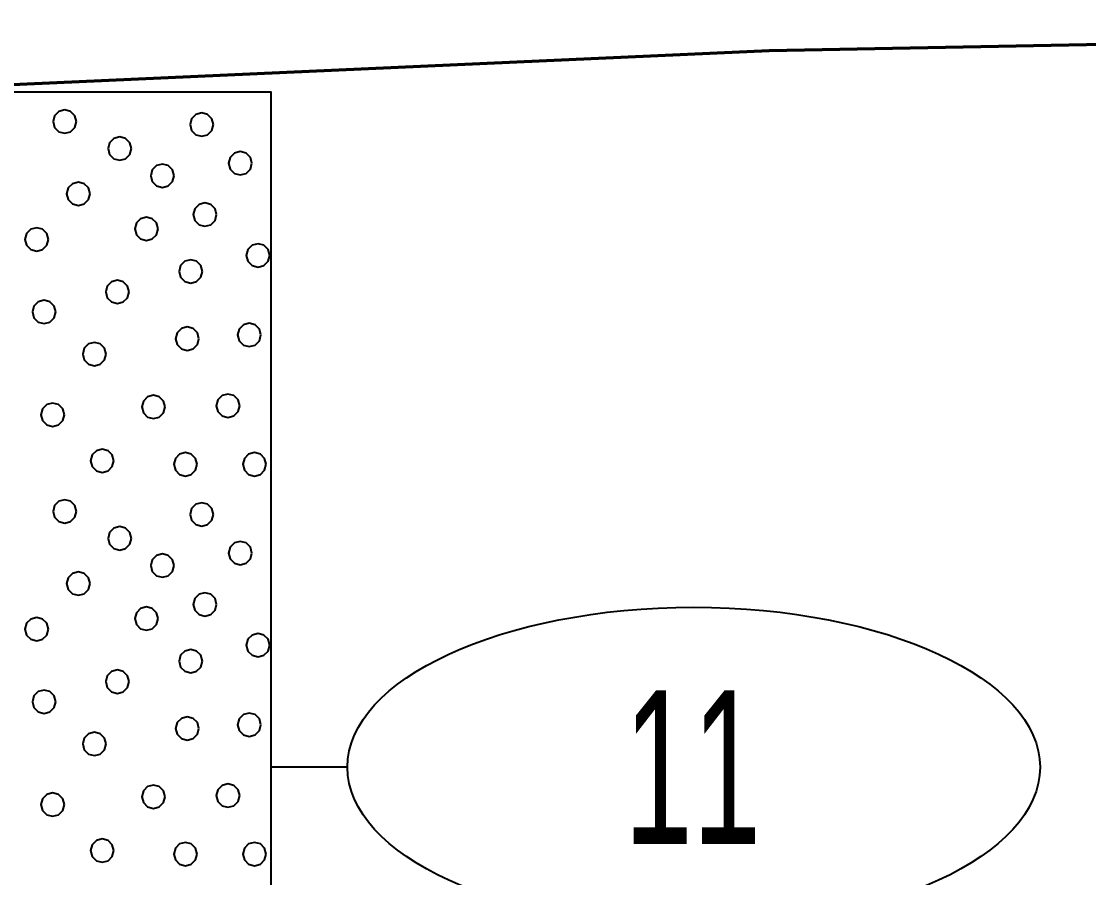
# Model space of a CAD drawing. Extents: x -582 to 653, y -817 to -3.
# Drawn here: x 28.4 to 35.36, y -492.33 to -486.75 of the extents above; entities that cross this region are included whole.
import ezdxf
from ezdxf.enums import TextEntityAlignment as Align

# ---------------------------------------------------------------- set-up
doc = ezdxf.new("R2010")
doc.units = 0
doc.header["$LTSCALE"] = 0.4
doc.linetypes.add('LONG_DASHED', pattern=[7.5, 6, -1.5])
doc.layers.add('26', color=7, linetype='LONG_DASHED', lineweight=40)
doc.layers.add('27', color=7, linetype='Continuous', lineweight=40)

msp = doc.modelspace()

# ---------------------------------------------------------------- linework, layer by layer
at = {"layer": '26', "linetype": 'Continuous', "lineweight": 60}
msp.add_lwpolyline([(-9.2213, -488.1228), (3.2787, -487.6628), (13.2787, -487.5928), (20.7787, -487.3328), (27.2787, -487.2128), (33.2787, -486.9428), (43.2787, -486.7528)], dxfattribs=at)
at = {"layer": '27'}
msp.add_line((30.5287, -491.6128), (30.0287, -491.6128), dxfattribs=at)
for points in [[(27.5287, -487.2128), (30.0287, -487.2128), (30.0287, -513.7128), (27.5287, -513.7128)], [(28.7616, -487.4059), (28.7513, -487.3678), (28.7235, -487.3399), (28.6854, -487.3297), (28.6473, -487.3399), (28.6194, -487.3678), (28.6092, -487.4059), (28.6194, -487.444), (28.6473, -487.4719), (28.6854, -487.4821), (28.7235, -487.4719), (28.7513, -487.444)], [(29.6552, -487.4255), (29.645, -487.3874), (29.6171, -487.3595), (29.579, -487.3493), (29.5409, -487.3595), (29.513, -487.3874), (29.5028, -487.4255), (29.513, -487.4636), (29.5409, -487.4915), (29.579, -487.5017), (29.6171, -487.4915), (29.645, -487.4636)], [(29.1206, -487.5817), (29.1104, -487.5436), (29.0825, -487.5157), (29.0444, -487.5055), (29.0063, -487.5157), (28.9784, -487.5436), (28.9682, -487.5817), (28.9784, -487.6198), (29.0063, -487.6477), (29.0444, -487.6579), (29.0825, -487.6477), (29.1104, -487.6198)], [(29.9061, -487.6776), (29.8959, -487.6395), (29.868, -487.6116), (29.8299, -487.6014), (29.7918, -487.6116), (29.7639, -487.6395), (29.7537, -487.6776), (29.7639, -487.7157), (29.7918, -487.7436), (29.8299, -487.7538), (29.868, -487.7436), (29.8959, -487.7157)], [(29.3988, -487.759), (29.3886, -487.7209), (29.3607, -487.693), (29.3226, -487.6828), (29.2845, -487.693), (29.2566, -487.7209), (29.2464, -487.759), (29.2566, -487.7971), (29.2845, -487.825), (29.3226, -487.8352), (29.3607, -487.825), (29.3886, -487.7971)], [(28.8505, -487.8765), (28.8403, -487.8384), (28.8124, -487.8105), (28.7743, -487.8003), (28.7362, -487.8105), (28.7083, -487.8384), (28.6981, -487.8765), (28.7083, -487.9146), (28.7362, -487.9425), (28.7743, -487.9527), (28.8124, -487.9425), (28.8403, -487.9146)], [(29.676, -488.012), (29.6658, -487.9739), (29.6379, -487.946), (29.5998, -487.9358), (29.5617, -487.946), (29.5338, -487.9739), (29.5236, -488.012), (29.5338, -488.0501), (29.5617, -488.078), (29.5998, -488.0882), (29.6379, -488.078), (29.6658, -488.0501)], [(29.2946, -488.1048), (29.2844, -488.0667), (29.2565, -488.0388), (29.2184, -488.0286), (29.1803, -488.0388), (29.1524, -488.0667), (29.1422, -488.1048), (29.1524, -488.1429), (29.1803, -488.1708), (29.2184, -488.181), (29.2565, -488.1708), (29.2844, -488.1429)], [(28.5789, -488.1734), (28.5686, -488.1353), (28.5408, -488.1074), (28.5027, -488.0972), (28.4646, -488.1074), (28.4367, -488.1353), (28.4265, -488.1734), (28.4367, -488.2115), (28.4646, -488.2394), (28.5027, -488.2496), (28.5408, -488.2394), (28.5686, -488.2115)], [(30.0217, -488.2777), (30.0115, -488.2396), (29.9836, -488.2117), (29.9455, -488.2015), (29.9074, -488.2117), (29.8796, -488.2396), (29.8693, -488.2777), (29.8796, -488.3158), (29.9074, -488.3437), (29.9455, -488.3539), (29.9836, -488.3437), (30.0115, -488.3158)], [(29.5832, -488.3819), (29.5729, -488.3438), (29.5451, -488.3159), (29.507, -488.3057), (29.4689, -488.3159), (29.441, -488.3438), (29.4308, -488.3819), (29.441, -488.42), (29.4689, -488.4479), (29.507, -488.4581), (29.5451, -488.4479), (29.5729, -488.42)], [(29.1052, -488.5154), (29.095, -488.4773), (29.0671, -488.4494), (29.029, -488.4392), (28.9909, -488.4494), (28.963, -488.4773), (28.9528, -488.5154), (28.963, -488.5535), (28.9909, -488.5814), (29.029, -488.5916), (29.0671, -488.5814), (29.095, -488.5535)], [(28.6272, -488.6463), (28.617, -488.6082), (28.5891, -488.5803), (28.551, -488.5701), (28.5129, -488.5803), (28.485, -488.6082), (28.4748, -488.6463), (28.485, -488.6844), (28.5129, -488.7123), (28.551, -488.7225), (28.5891, -488.7123), (28.617, -488.6844)], [(29.5603, -488.8205), (29.5501, -488.7824), (29.5222, -488.7545), (29.4841, -488.7443), (29.446, -488.7545), (29.4181, -488.7824), (29.4079, -488.8205), (29.4181, -488.8586), (29.446, -488.8865), (29.4841, -488.8967), (29.5222, -488.8865), (29.5501, -488.8586)], [(29.9645, -488.7963), (29.9543, -488.7582), (29.9264, -488.7304), (29.8883, -488.7201), (29.8502, -488.7304), (29.8223, -488.7582), (29.8121, -488.7963), (29.8223, -488.8344), (29.8502, -488.8623), (29.8883, -488.8725), (29.9264, -488.8623), (29.9543, -488.8344)], [(28.9551, -488.9209), (28.9449, -488.8828), (28.917, -488.8549), (28.8789, -488.8447), (28.8408, -488.8549), (28.813, -488.8828), (28.8027, -488.9209), (28.813, -488.959), (28.8408, -488.9869), (28.8789, -488.9971), (28.917, -488.9869), (28.9449, -488.959)], [(29.3403, -489.2654), (29.3301, -489.2273), (29.3022, -489.1994), (29.2641, -489.1892), (29.226, -489.1994), (29.1982, -489.2273), (29.1879, -489.2654), (29.1982, -489.3035), (29.226, -489.3314), (29.2641, -489.3416), (29.3022, -489.3314), (29.3301, -489.3035)], [(29.826, -489.2578), (29.8158, -489.2197), (29.7879, -489.1918), (29.7498, -489.1816), (29.7117, -489.1918), (29.6838, -489.2197), (29.6736, -489.2578), (29.6838, -489.2959), (29.7117, -489.3238), (29.7498, -489.334), (29.7879, -489.3238), (29.8158, -489.2959)], [(28.6831, -489.3163), (28.6729, -489.2782), (28.645, -489.2503), (28.6069, -489.2401), (28.5688, -489.2503), (28.5409, -489.2782), (28.5307, -489.3163), (28.5409, -489.3544), (28.5688, -489.3823), (28.6069, -489.3925), (28.645, -489.3823), (28.6729, -489.3544)], [(29.006, -489.6163), (28.9958, -489.5782), (28.9679, -489.5503), (28.9298, -489.5401), (28.8917, -489.5503), (28.8638, -489.5782), (28.8536, -489.6163), (28.8638, -489.6544), (28.8917, -489.6823), (28.9298, -489.6925), (28.9679, -489.6823), (28.9958, -489.6544)], [(29.5488, -489.6392), (29.5386, -489.6011), (29.5107, -489.5732), (29.4726, -489.563), (29.4345, -489.5732), (29.4066, -489.6011), (29.3964, -489.6392), (29.4066, -489.6773), (29.4345, -489.7052), (29.4726, -489.7154), (29.5107, -489.7052), (29.5386, -489.6773)], [(29.9989, -489.6392), (29.9887, -489.6011), (29.9608, -489.5732), (29.9227, -489.563), (29.8846, -489.5732), (29.8567, -489.6011), (29.8465, -489.6392), (29.8567, -489.6773), (29.8846, -489.7052), (29.9227, -489.7154), (29.9608, -489.7052), (29.9887, -489.6773)], [(28.7616, -489.9459), (28.7513, -489.9078), (28.7235, -489.8799), (28.6854, -489.8697), (28.6473, -489.8799), (28.6194, -489.9078), (28.6092, -489.9459), (28.6194, -489.984), (28.6473, -490.0119), (28.6854, -490.0221), (28.7235, -490.0119), (28.7513, -489.984)], [(29.6552, -489.9655), (29.645, -489.9274), (29.6171, -489.8995), (29.579, -489.8893), (29.5409, -489.8995), (29.513, -489.9274), (29.5028, -489.9655), (29.513, -490.0036), (29.5409, -490.0315), (29.579, -490.0417), (29.6171, -490.0315), (29.645, -490.0036)], [(29.1206, -490.1217), (29.1104, -490.0836), (29.0825, -490.0557), (29.0444, -490.0455), (29.0063, -490.0557), (28.9784, -490.0836), (28.9682, -490.1217), (28.9784, -490.1598), (29.0063, -490.1877), (29.0444, -490.1979), (29.0825, -490.1877), (29.1104, -490.1598)], [(29.9061, -490.2176), (29.8959, -490.1795), (29.868, -490.1516), (29.8299, -490.1414), (29.7918, -490.1516), (29.7639, -490.1795), (29.7537, -490.2176), (29.7639, -490.2557), (29.7918, -490.2836), (29.8299, -490.2938), (29.868, -490.2836), (29.8959, -490.2557)], [(29.3988, -490.299), (29.3886, -490.2609), (29.3607, -490.233), (29.3226, -490.2228), (29.2845, -490.233), (29.2566, -490.2609), (29.2464, -490.299), (29.2566, -490.3371), (29.2845, -490.365), (29.3226, -490.3752), (29.3607, -490.365), (29.3886, -490.3371)], [(28.8505, -490.4165), (28.8403, -490.3784), (28.8124, -490.3505), (28.7743, -490.3403), (28.7362, -490.3505), (28.7083, -490.3784), (28.6981, -490.4165), (28.7083, -490.4546), (28.7362, -490.4825), (28.7743, -490.4927), (28.8124, -490.4825), (28.8403, -490.4546)], [(29.676, -490.552), (29.6658, -490.5139), (29.6379, -490.486), (29.5998, -490.4758), (29.5617, -490.486), (29.5338, -490.5139), (29.5236, -490.552), (29.5338, -490.5901), (29.5617, -490.618), (29.5998, -490.6282), (29.6379, -490.618), (29.6658, -490.5901)], [(29.2946, -490.6448), (29.2844, -490.6067), (29.2565, -490.5788), (29.2184, -490.5686), (29.1803, -490.5788), (29.1524, -490.6067), (29.1422, -490.6448), (29.1524, -490.6829), (29.1803, -490.7108), (29.2184, -490.721), (29.2565, -490.7108), (29.2844, -490.6829)], [(28.5789, -490.7134), (28.5686, -490.6753), (28.5408, -490.6474), (28.5027, -490.6372), (28.4646, -490.6474), (28.4367, -490.6753), (28.4265, -490.7134), (28.4367, -490.7515), (28.4646, -490.7794), (28.5027, -490.7896), (28.5408, -490.7794), (28.5686, -490.7515)], [(30.0217, -490.8177), (30.0115, -490.7796), (29.9836, -490.7517), (29.9455, -490.7415), (29.9074, -490.7517), (29.8796, -490.7796), (29.8693, -490.8177), (29.8796, -490.8558), (29.9074, -490.8837), (29.9455, -490.8939), (29.9836, -490.8837), (30.0115, -490.8558)], [(29.5832, -490.9219), (29.5729, -490.8838), (29.5451, -490.8559), (29.507, -490.8457), (29.4689, -490.8559), (29.441, -490.8838), (29.4308, -490.9219), (29.441, -490.96), (29.4689, -490.9879), (29.507, -490.9981), (29.5451, -490.9879), (29.5729, -490.96)], [(29.1052, -491.0554), (29.095, -491.0173), (29.0671, -490.9894), (29.029, -490.9792), (28.9909, -490.9894), (28.963, -491.0173), (28.9528, -491.0554), (28.963, -491.0935), (28.9909, -491.1214), (29.029, -491.1316), (29.0671, -491.1214), (29.095, -491.0935)], [(28.6272, -491.1863), (28.617, -491.1482), (28.5891, -491.1203), (28.551, -491.1101), (28.5129, -491.1203), (28.485, -491.1482), (28.4748, -491.1863), (28.485, -491.2244), (28.5129, -491.2523), (28.551, -491.2625), (28.5891, -491.2523), (28.617, -491.2244)], [(29.9645, -491.3363), (29.9543, -491.2982), (29.9264, -491.2704), (29.8883, -491.2601), (29.8502, -491.2704), (29.8223, -491.2982), (29.8121, -491.3363), (29.8223, -491.3744), (29.8502, -491.4023), (29.8883, -491.4125), (29.9264, -491.4023), (29.9543, -491.3744)], [(29.5603, -491.3605), (29.5501, -491.3224), (29.5222, -491.2945), (29.4841, -491.2843), (29.446, -491.2945), (29.4181, -491.3224), (29.4079, -491.3605), (29.4181, -491.3986), (29.446, -491.4265), (29.4841, -491.4367), (29.5222, -491.4265), (29.5501, -491.3986)], [(28.9551, -491.4609), (28.9449, -491.4228), (28.917, -491.3949), (28.8789, -491.3847), (28.8408, -491.3949), (28.813, -491.4228), (28.8027, -491.4609), (28.813, -491.499), (28.8408, -491.5269), (28.8789, -491.5371), (28.917, -491.5269), (28.9449, -491.499)], [(29.3403, -491.8054), (29.3301, -491.7673), (29.3022, -491.7394), (29.2641, -491.7292), (29.226, -491.7394), (29.1982, -491.7673), (29.1879, -491.8054), (29.1982, -491.8435), (29.226, -491.8714), (29.2641, -491.8816), (29.3022, -491.8714), (29.3301, -491.8435)], [(29.826, -491.7978), (29.8158, -491.7597), (29.7879, -491.7318), (29.7498, -491.7216), (29.7117, -491.7318), (29.6838, -491.7597), (29.6736, -491.7978), (29.6838, -491.8359), (29.7117, -491.8638), (29.7498, -491.874), (29.7879, -491.8638), (29.8158, -491.8359)], [(28.6831, -491.8563), (28.6729, -491.8182), (28.645, -491.7903), (28.6069, -491.7801), (28.5688, -491.7903), (28.5409, -491.8182), (28.5307, -491.8563), (28.5409, -491.8944), (28.5688, -491.9223), (28.6069, -491.9325), (28.645, -491.9223), (28.6729, -491.8944)], [(29.006, -492.1563), (28.9958, -492.1182), (28.9679, -492.0903), (28.9298, -492.0801), (28.8917, -492.0903), (28.8638, -492.1182), (28.8536, -492.1563), (28.8638, -492.1944), (28.8917, -492.2223), (28.9298, -492.2325), (28.9679, -492.2223), (28.9958, -492.1944)], [(29.5488, -492.1792), (29.5386, -492.1411), (29.5107, -492.1132), (29.4726, -492.103), (29.4345, -492.1132), (29.4066, -492.1411), (29.3964, -492.1792), (29.4066, -492.2173), (29.4345, -492.2452), (29.4726, -492.2554), (29.5107, -492.2452), (29.5386, -492.2173)], [(29.9989, -492.1792), (29.9887, -492.1411), (29.9608, -492.1132), (29.9227, -492.103), (29.8846, -492.1132), (29.8567, -492.1411), (29.8465, -492.1792), (29.8567, -492.2173), (29.8846, -492.2452), (29.9227, -492.2554), (29.9608, -492.2452), (29.9887, -492.2173)]]:
    msp.add_lwpolyline(points, close=True, dxfattribs=at)
msp.add_ellipse((32.786, -491.6128), major_axis=(2.2574, 0), ratio=0.461538, dxfattribs=at)

# ---------------------------------------------------------------- texts
at = {"layer": '27', "width": 0.6}
msp.add_text('11', height=1, dxfattribs=at).set_placement((32.7786, -492.1127), align=Align.CENTER)

doc.saveas('drawing.dxf')
